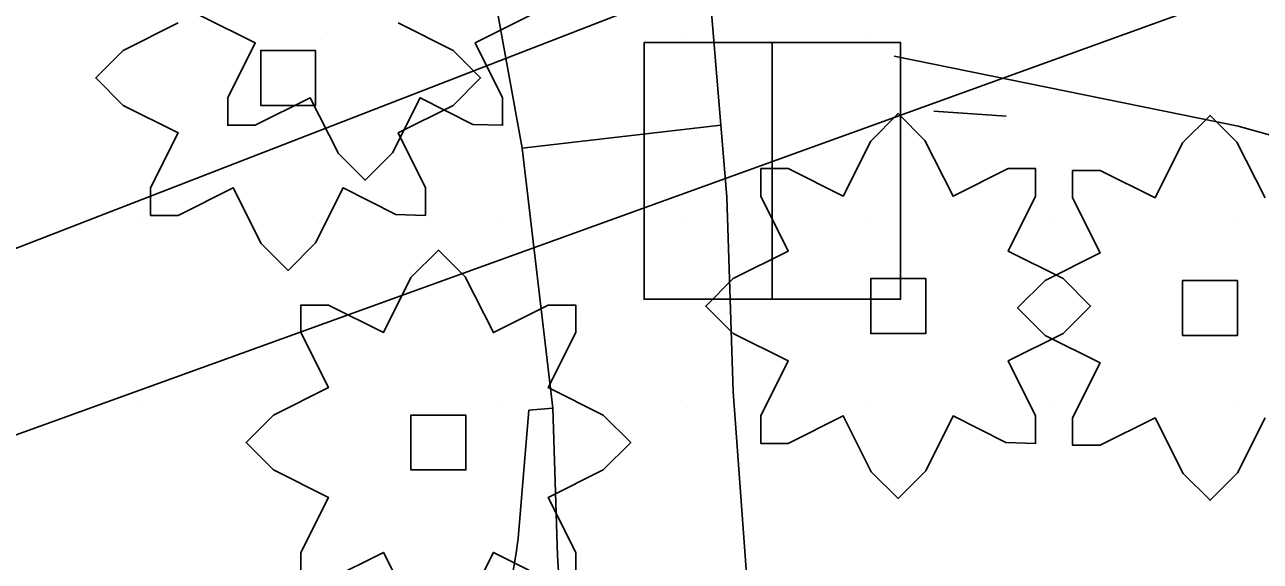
# Model space of a CAD drawing. Extents: x 1602514 to 1609837, y 863887 to 871157.
# Drawn here: x 1604646.1 to 1604747.2, y 866648.8 to 866692.7 of the extents above; entities that cross this region are included whole.
import ezdxf

# ---------------------------------------------------------------- set-up
doc = ezdxf.new("R2010")
doc.units = 0
for name, color, linetype in [('Environmental-New trees', 7, 'Continuous'), ('Survey-Edge of pavement', 7, 'Continuous'), ('Survey-Signs', 7, 'Continuous'), ('Survey-Spot dirt', 7, 'Continuous'), ('Text General Notes', 7, 'Continuous'), ('Utility-Pole', 7, 'Continuous')]:
    doc.layers.add(name, color=color, linetype=linetype)

msp = doc.modelspace()

# ---------------------------------------------------------------- linework, layer by layer
at = {"layer": 'Environmental-New trees'}
for points in [[(1604676.64, 866692.82), (1604681.14, 866690.57), (1604683.39, 866688.32), (1604681.14, 866686.07), (1604676.64, 866683.82), (1604678.89, 866679.32), (1604678.89, 866677.07), (1604676.46, 866677.15), (1604672.14, 866679.32), (1604669.89, 866674.82), (1604667.64, 866672.57), (1604665.44, 866674.76), (1604663.14, 866679.32), (1604658.64, 866677.07), (1604656.38, 866677.07), (1604656.38, 866679.32), (1604658.64, 866683.82), (1604654.13, 866686.07), (1604651.88, 866688.32), (1604654.13, 866690.57), (1604658.64, 866692.82)], [(1604676.64, 866692.82), (1604681.14, 866690.57), (1604683.39, 866688.32), (1604681.14, 866686.07), (1604676.64, 866683.82), (1604678.89, 866679.32), (1604678.89, 866677.07), (1604676.46, 866677.15), (1604672.14, 866679.32), (1604669.89, 866674.82), (1604667.64, 866672.57), (1604665.44, 866674.76), (1604663.14, 866679.32), (1604658.64, 866677.07), (1604656.38, 866677.07), (1604656.38, 866679.32), (1604658.64, 866683.82), (1604654.13, 866686.07), (1604651.88, 866688.32), (1604654.13, 866690.57), (1604658.64, 866692.82)], [(1604687.44, 866693.44), (1604682.94, 866691.19), (1604685.19, 866686.69), (1604685.19, 866684.44), (1604682.77, 866684.52), (1604678.44, 866686.69), (1604676.19, 866682.19), (1604673.94, 866679.94), (1604671.75, 866682.13), (1604669.44, 866686.69), (1604664.94, 866684.44), (1604662.69, 866684.44), (1604662.69, 866686.69), (1604664.94, 866691.19), (1604660.44, 866693.44)], [(1604687.44, 866693.44), (1604682.94, 866691.19), (1604685.19, 866686.69), (1604685.19, 866684.44), (1604682.77, 866684.52), (1604678.44, 866686.69), (1604676.19, 866682.19), (1604673.94, 866679.94), (1604671.75, 866682.13), (1604669.44, 866686.69), (1604664.94, 866684.44), (1604662.69, 866684.44), (1604662.69, 866686.69), (1604664.94, 866691.19), (1604660.44, 866693.44)], [(1604747.63, 866660.5), (1604745.38, 866656), (1604743.13, 866653.75), (1604740.93, 866655.94), (1604738.62, 866660.5), (1604734.12, 866658.25), (1604731.87, 866658.25), (1604731.87, 866660.5), (1604734.12, 866665), (1604729.62, 866667.25), (1604727.37, 866669.5), (1604729.62, 866671.75), (1604734.12, 866674), (1604731.87, 866678.5), (1604731.87, 866680.75), (1604734.12, 866680.75), (1604738.62, 866678.5), (1604740.87, 866683), (1604743.13, 866685.25), (1604745.32, 866683.06), (1604747.63, 866678.5)], [(1604747.63, 866660.5), (1604745.38, 866656), (1604743.13, 866653.75), (1604740.93, 866655.94), (1604738.62, 866660.5), (1604734.12, 866658.25), (1604731.87, 866658.25), (1604731.87, 866660.5), (1604734.12, 866665), (1604729.62, 866667.25), (1604727.37, 866669.5), (1604729.62, 866671.75), (1604734.12, 866674), (1604731.87, 866678.5), (1604731.87, 866680.75), (1604734.12, 866680.75), (1604738.62, 866678.5), (1604740.87, 866683), (1604743.13, 866685.25), (1604745.32, 866683.06), (1604747.63, 866678.5)], [(1604668.69, 866647.23), (1604668.69, 866649.48), (1604670.94, 866653.98), (1604666.44, 866656.23), (1604664.19, 866658.48), (1604666.44, 866660.73), (1604670.94, 866662.98), (1604668.69, 866667.48), (1604668.69, 866669.73), (1604670.94, 866669.73), (1604675.44, 866667.48), (1604677.69, 866671.98), (1604679.94, 866674.23), (1604682.13, 866672.04), (1604684.44, 866667.48), (1604688.94, 866669.73), (1604691.19, 866669.73), (1604691.19, 866667.48), (1604688.94, 866662.98), (1604693.44, 866660.73), (1604695.69, 866658.48), (1604693.44, 866656.23), (1604688.94, 866653.98), (1604691.19, 866649.48), (1604691.19, 866647.23)], [(1604668.69, 866647.23), (1604668.69, 866649.48), (1604670.94, 866653.98), (1604666.44, 866656.23), (1604664.19, 866658.48), (1604666.44, 866660.73), (1604670.94, 866662.98), (1604668.69, 866667.48), (1604668.69, 866669.73), (1604670.94, 866669.73), (1604675.44, 866667.48), (1604677.69, 866671.98), (1604679.94, 866674.23), (1604682.13, 866672.04), (1604684.44, 866667.48), (1604688.94, 866669.73), (1604691.19, 866669.73), (1604691.19, 866667.48), (1604688.94, 866662.98), (1604693.44, 866660.73), (1604695.69, 866658.48), (1604693.44, 866656.23), (1604688.94, 866653.98), (1604691.19, 866649.48), (1604691.19, 866647.23)], [(1604677.75, 866644.92), (1604675.44, 866649.48), (1604670.94, 866647.23)], [(1604677.75, 866644.92), (1604675.44, 866649.48), (1604670.94, 866647.23)], [(1604688.76, 866647.31), (1604684.44, 866649.48), (1604682.19, 866644.98)], [(1604688.76, 866647.31), (1604684.44, 866649.48), (1604682.19, 866644.98)]]:
    msp.add_lwpolyline(points, dxfattribs=at)
for points in [[(1604669.89, 866690.57), (1604669.89, 866686.07), (1604665.39, 866686.07), (1604665.39, 866690.57)], [(1604669.89, 866690.57), (1604669.89, 866686.07), (1604665.39, 866686.07), (1604665.39, 866690.57)], [(1604706.33, 866680.9), (1604708.59, 866680.9), (1604713.09, 866678.65), (1604715.34, 866683.15), (1604717.59, 866685.4), (1604719.78, 866683.21), (1604722.09, 866678.65), (1604726.59, 866680.9), (1604728.84, 866680.9), (1604728.84, 866678.65), (1604726.59, 866674.15), (1604731.09, 866671.9), (1604733.34, 866669.65), (1604731.09, 866667.4), (1604726.59, 866665.15), (1604728.84, 866660.65), (1604728.84, 866658.4), (1604726.41, 866658.48), (1604722.09, 866660.65), (1604719.84, 866656.15), (1604717.59, 866653.9), (1604715.39, 866656.09), (1604713.09, 866660.65), (1604708.59, 866658.4), (1604706.33, 866658.4), (1604706.33, 866660.65), (1604708.59, 866665.15), (1604704.08, 866667.4), (1604701.83, 866669.65), (1604704.08, 866671.9), (1604708.59, 866674.15), (1604706.33, 866678.65)], [(1604706.33, 866680.9), (1604708.59, 866680.9), (1604713.09, 866678.65), (1604715.34, 866683.15), (1604717.59, 866685.4), (1604719.78, 866683.21), (1604722.09, 866678.65), (1604726.59, 866680.9), (1604728.84, 866680.9), (1604728.84, 866678.65), (1604726.59, 866674.15), (1604731.09, 866671.9), (1604733.34, 866669.65), (1604731.09, 866667.4), (1604726.59, 866665.15), (1604728.84, 866660.65), (1604728.84, 866658.4), (1604726.41, 866658.48), (1604722.09, 866660.65), (1604719.84, 866656.15), (1604717.59, 866653.9), (1604715.39, 866656.09), (1604713.09, 866660.65), (1604708.59, 866658.4), (1604706.33, 866658.4), (1604706.33, 866660.65), (1604708.59, 866665.15), (1604704.08, 866667.4), (1604701.83, 866669.65), (1604704.08, 866671.9), (1604708.59, 866674.15), (1604706.33, 866678.65)], [(1604719.84, 866671.9), (1604719.84, 866667.4), (1604715.34, 866667.4), (1604715.34, 866671.9)], [(1604719.84, 866671.9), (1604719.84, 866667.4), (1604715.34, 866667.4), (1604715.34, 866671.9)], [(1604745.38, 866671.75), (1604745.38, 866667.25), (1604740.87, 866667.25), (1604740.87, 866671.75)], [(1604745.38, 866671.75), (1604745.38, 866667.25), (1604740.87, 866667.25), (1604740.87, 866671.75)], [(1604682.19, 866660.73), (1604682.19, 866656.23), (1604677.69, 866656.23), (1604677.69, 866660.73)], [(1604682.19, 866660.73), (1604682.19, 866656.23), (1604677.69, 866656.23), (1604677.69, 866660.73)]]:
    msp.add_lwpolyline(points, close=True, dxfattribs=at)
at = {"layer": 'Survey-Edge of pavement'}
for points in [[(1604650.68, 866978.36), (1604649.72, 866940.87), (1604655.13, 866897.86), (1604663.32, 866833.6), (1604674, 866753.12), (1604686.79, 866682.57), (1604703.08, 866684.44)], [(1604650.68, 866978.36), (1604649.72, 866940.87), (1604655.13, 866897.86), (1604663.32, 866833.6), (1604674, 866753.12), (1604686.79, 866682.57), (1604703.08, 866684.44)], [(1604703.57, 866678.57), (1604698.95, 866734.06), (1604689.61, 866804.44), (1604682.09, 866873.27)], [(1604703.57, 866678.57), (1604698.95, 866734.06), (1604689.61, 866804.44), (1604682.09, 866873.27)], [(1604845.65, 866772.91), (1604822.6, 866741.47), (1604796.09, 866704.84), (1604775.38, 866676.02), (1604745.42, 866684.38), (1604717.27, 866690.11)], [(1604845.65, 866772.91), (1604822.6, 866741.47), (1604796.09, 866704.84), (1604775.38, 866676.02), (1604745.42, 866684.38), (1604717.27, 866690.11)], [(1604686.79, 866682.57), (1604689.3, 866661.29), (1604689.69, 866649.24), (1604691.23, 866624.21), (1604698.13, 866568.43), (1604700.86, 866530.06)], [(1604686.79, 866682.57), (1604689.3, 866661.29), (1604689.69, 866649.24), (1604691.23, 866624.21), (1604698.13, 866568.43), (1604700.86, 866530.06)], [(1604715.81, 866527.88), (1604715.36, 866531.59), (1604712.53, 866565.89), (1604712.79, 866569.37), (1604706.85, 866624.62), (1604704.08, 866662.62), (1604703.57, 866678.57)], [(1604715.81, 866527.88), (1604715.36, 866531.59), (1604712.53, 866565.89), (1604712.79, 866569.37), (1604706.85, 866624.62), (1604704.08, 866662.62), (1604703.57, 866678.57)], [(1604689.3, 866661.29), (1604687.35, 866661.12), (1604686.48, 866650.61)], [(1604689.3, 866661.29), (1604687.35, 866661.12), (1604686.48, 866650.61)], [(1604678.45, 866622.06), (1604679.13, 866623.7), (1604679.78, 866625.35), (1604680.4, 866627), (1604681, 866628.67), (1604681.58, 866630.35), (1604682.13, 866632.03), (1604682.66, 866633.72), (1604683.16, 866635.42), (1604683.64, 866637.13), (1604684.09, 866638.85), (1604684.52, 866640.57), (1604684.92, 866642.29), (1604685.3, 866644.03), (1604685.65, 866645.77), (1604685.97, 866647.51), (1604686.27, 866649.26), (1604686.48, 866650.61)], [(1604678.45, 866622.06), (1604679.13, 866623.7), (1604679.78, 866625.35), (1604680.4, 866627), (1604681, 866628.67), (1604681.58, 866630.35), (1604682.13, 866632.03), (1604682.66, 866633.72), (1604683.16, 866635.42), (1604683.64, 866637.13), (1604684.09, 866638.85), (1604684.52, 866640.57), (1604684.92, 866642.29), (1604685.3, 866644.03), (1604685.65, 866645.77), (1604685.97, 866647.51), (1604686.27, 866649.26), (1604686.48, 866650.61)]]:
    msp.add_lwpolyline(points, dxfattribs=at)
at = {"layer": 'Survey-Signs'}
msp.add_line((1604720.51, 866685.61), (1604726.44, 866685.19), dxfattribs=at)
msp.add_line((1604720.51, 866685.61), (1604726.44, 866685.19), dxfattribs=at)
at = {"layer": 'Survey-Spot dirt'}
for p, q in [((1604655.24, 866691.33), (1604655.24, 866691.33)), ((1604655.24, 866691.33), (1604655.24, 866691.33)), ((1604670.29, 866691.49), (1604670.29, 866691.49)), ((1604670.29, 866691.49), (1604670.29, 866691.49)), ((1604685.29, 866691.45), (1604685.29, 866691.45)), ((1604685.29, 866691.45), (1604685.29, 866691.45)), ((1604700.2, 866691.44), (1604700.2, 866691.44)), ((1604700.2, 866691.44), (1604700.2, 866691.44)), ((1604715.19, 866691.47), (1604715.19, 866691.47)), ((1604715.19, 866691.47), (1604715.19, 866691.47)), ((1604655.23, 866676.5), (1604655.23, 866676.5)), ((1604655.23, 866676.5), (1604655.23, 866676.5)), ((1604670.18, 866676.44), (1604670.18, 866676.44)), ((1604670.18, 866676.44), (1604670.18, 866676.44)), ((1604685.2, 866676.51), (1604685.2, 866676.51)), ((1604685.2, 866676.51), (1604685.2, 866676.51)), ((1604700.22, 866676.44), (1604700.22, 866676.44)), ((1604700.22, 866676.44), (1604700.22, 866676.44)), ((1604715.2, 866676.46), (1604715.2, 866676.46)), ((1604715.2, 866676.46), (1604715.2, 866676.46)), ((1604730.25, 866676.48), (1604730.25, 866676.48)), ((1604730.25, 866676.48), (1604730.25, 866676.48)), ((1604745.25, 866676.43), (1604745.25, 866676.43)), ((1604745.25, 866676.43), (1604745.25, 866676.43)), ((1604655.26, 866661.43), (1604655.26, 866661.43)), ((1604655.26, 866661.43), (1604655.26, 866661.43)), ((1604670.09, 866661.4), (1604670.09, 866661.4)), ((1604670.09, 866661.4), (1604670.09, 866661.4)), ((1604685.29, 866661.46), (1604685.29, 866661.46)), ((1604685.29, 866661.46), (1604685.29, 866661.46)), ((1604700.31, 866661.37), (1604700.31, 866661.37)), ((1604700.31, 866661.37), (1604700.31, 866661.37)), ((1604715.27, 866661.59), (1604715.27, 866661.59)), ((1604715.27, 866661.59), (1604715.27, 866661.59)), ((1604730.23, 866661.36), (1604730.23, 866661.36)), ((1604730.23, 866661.36), (1604730.23, 866661.36)), ((1604745.07, 866661.32), (1604745.07, 866661.32)), ((1604745.07, 866661.32), (1604745.07, 866661.32))]:
    msp.add_line(p, q, dxfattribs=at)
at = {"layer": 'Text General Notes'}
msp.add_lwpolyline([(1604869.31, 866761.21), (1604065.19, 866449.51), (1604866.11, 866738.89)], dxfattribs=at)
msp.add_lwpolyline([(1604869.31, 866761.21), (1604065.19, 866449.51), (1604866.11, 866738.89)], dxfattribs=at)
at = {"layer": 'Utility-Pole'}
for points in [[(1604696.78, 866670.21), (1604707.28, 866670.21), (1604707.28, 866691.21), (1604696.78, 866691.21)], [(1604696.78, 866691.21), (1604717.79, 866691.21), (1604717.79, 866670.21), (1604696.78, 866670.21)], [(1604696.78, 866670.21), (1604707.28, 866670.21), (1604707.28, 866691.21), (1604696.78, 866691.21)], [(1604696.78, 866691.21), (1604717.79, 866691.21), (1604717.79, 866670.21), (1604696.78, 866670.21)]]:
    msp.add_lwpolyline(points, close=True, dxfattribs=at)

doc.saveas('drawing.dxf')
